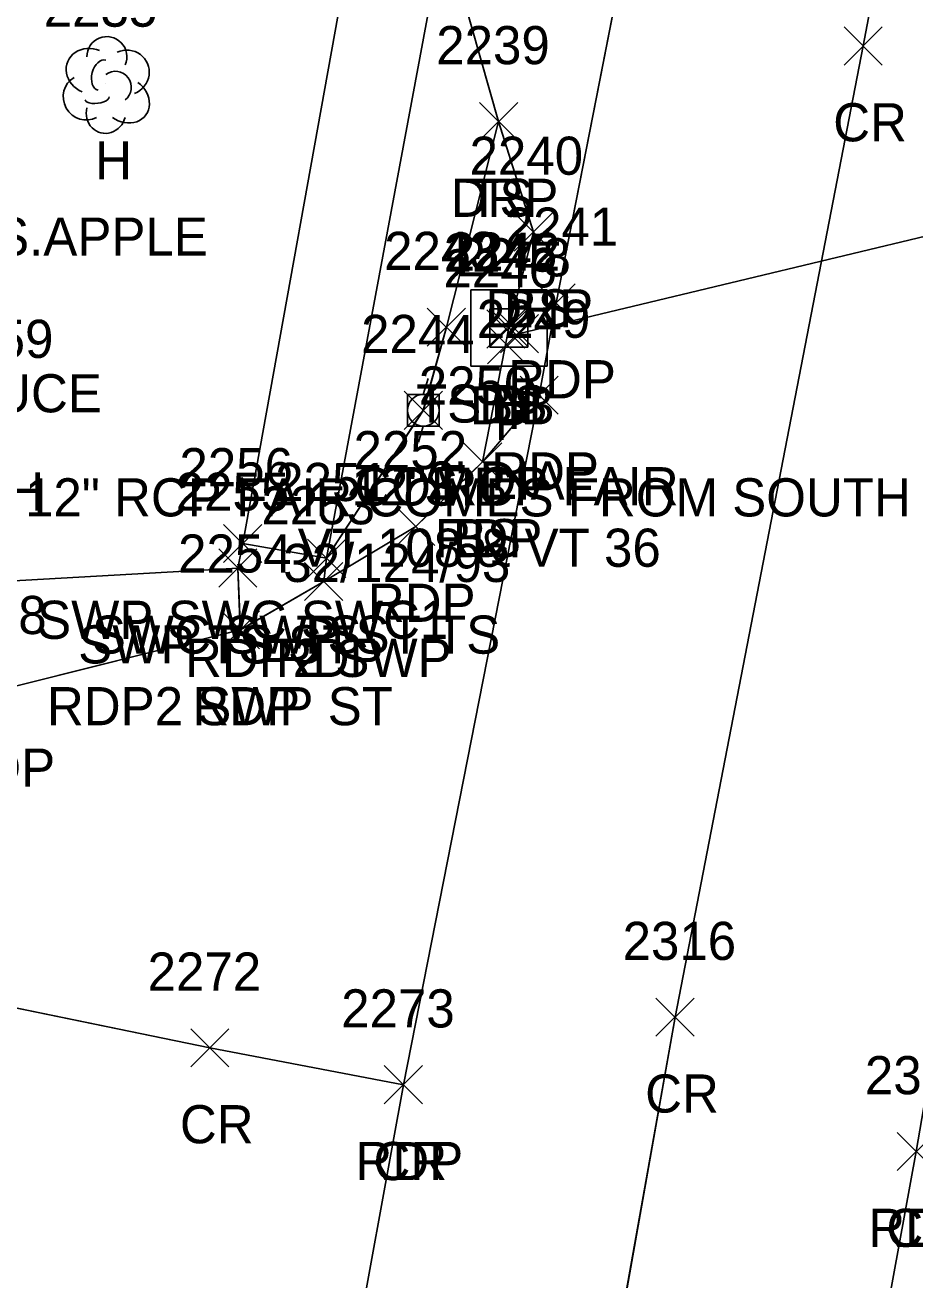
# Model space of a CAD drawing. Extents: x 1554668 to 1563881, y 831386 to 834374.
# Drawn here: x 1562091.6 to 1562138.2, y 831964.7 to 832030.4 of the extents above; entities that cross this region are included whole.
import ezdxf

# ---------------------------------------------------------------- set-up
doc = ezdxf.new("R2010")
doc.units = 0
for name, color, linetype in [('D_A', 7, 'Continuous'), ('D_C', 7, 'Continuous'), ('D_I', 7, 'Continuous'), ('D_TIC', 7, 'Continuous'), ('DCP', 7, 'Continuous'), ('DS', 7, 'Continuous'), ('L_A', 7, 'Continuous'), ('L_C', 7, 'Continuous'), ('L_I', 7, 'Continuous'), ('L_TIC', 7, 'Continuous'), ('LELB', 7, 'Continuous'), ('LTD', 7, 'Continuous'), ('P_A', 7, 'Continuous'), ('P_C', 7, 'Continuous'), ('P_I', 7, 'Continuous'), ('P_TIC', 7, 'Continuous'), ('PET', 7, 'Continuous'), ('PRC', 7, 'Continuous'), ('R_A', 7, 'Continuous'), ('R_I', 7, 'Continuous'), ('R_TIC', 7, 'Continuous'), ('RDP', 7, 'Continuous'), ('RSW', 7, 'Continuous'), ('U_A', 7, 'Continuous'), ('U_C', 7, 'Continuous'), ('U_I', 7, 'Continuous'), ('UP', 7, 'Continuous')]:
    doc.layers.add(name, color=color, linetype=linetype)

msp = doc.modelspace()

# ---------------------------------------------------------------- linework, layer by layer
at = {"layer": 'D_TIC'}
for points in [[(1562115.769, 832013.517), (1562117.769, 832015.517)], [(1562117.769, 832013.517), (1562115.769, 832015.517)], [(1562116.487, 832013.273), (1562118.487, 832015.273)], [(1562118.487, 832013.273), (1562116.487, 832015.273)], [(1562115.814, 832012.691), (1562117.814, 832014.691)], [(1562117.814, 832012.691), (1562115.814, 832014.691)]]:
    msp.add_lwpolyline(points, dxfattribs=at)
at = {"layer": 'DCP'}
for points in [[(1562150.704, 832022.248), (1562117.487, 832014.273)], [(1562150.7, 832022.248), (1562117.489, 832014.275)], [(1562150.7, 832022.248), (1562117.489, 832014.275)], [(1562150.7, 832022.248), (1562117.489, 832014.275)]]:
    msp.add_lwpolyline(points, dxfattribs=at)
at = {"layer": 'DS'}
for p, q in [((1562114.927, 832016.57), (1562118.927, 832016.57)), ((1562114.927, 832012.57), (1562114.927, 832016.57)), ((1562118.927, 832016.57), (1562118.927, 832012.57)), ((1562115.927, 832013.57), (1562115.927, 832015.57)), ((1562115.927, 832015.57), (1562117.927, 832015.57)), ((1562117.927, 832015.57), (1562117.927, 832013.57)), ((1562116.932, 832014.571), (1562116.932, 832014.571)), ((1562116.932, 832014.571), (1562116.932, 832014.571)), ((1562117.927, 832013.57), (1562115.927, 832013.57)), ((1562118.927, 832012.57), (1562114.927, 832012.57))]:
    msp.add_line(p, q, dxfattribs=at)
at = {"layer": 'L_TIC'}
for points in [[(1562115.387, 832024.392), (1562117.387, 832026.392)], [(1562117.387, 832024.392), (1562115.387, 832026.392)], [(1562117.212, 832018.596), (1562119.212, 832020.596)], [(1562119.212, 832018.596), (1562117.212, 832020.596)], [(1562112.653, 832013.61), (1562114.653, 832015.61)], [(1562114.653, 832013.61), (1562112.653, 832015.61)], [(1562115.932, 832013.571), (1562117.932, 832015.571)], [(1562117.932, 832013.571), (1562115.932, 832015.571)], [(1562111.443, 832009.255), (1562113.443, 832011.255)], [(1562113.443, 832009.255), (1562111.443, 832011.255)], [(1562114.552, 832006.555), (1562116.552, 832008.555)], [(1562116.552, 832006.555), (1562114.552, 832008.555)], [(1562106.376, 832001.497), (1562108.376, 832003.497)], [(1562108.376, 832001.497), (1562106.376, 832003.497)], [(1562101.727, 832000.986), (1562103.727, 832002.986)], [(1562103.727, 832000.986), (1562101.727, 832002.986)]]:
    msp.add_lwpolyline(points, dxfattribs=at)
at = {"layer": 'LELB'}
for points in [[(1562116.387, 832025.392), (1562113.653, 832014.61), (1562112.443, 832010.255), (1562107.376, 832002.497)], [(1562116.386, 832025.393), (1562113.65, 832014.611), (1562112.446, 832010.257), (1562107.378, 832002.5)], [(1562116.386, 832025.393), (1562113.65, 832014.611), (1562112.446, 832010.257), (1562107.378, 832002.5)], [(1562116.386, 832025.393), (1562113.65, 832014.611), (1562112.446, 832010.257), (1562107.378, 832002.5)], [(1562118.215, 832019.598), (1562116.928, 832014.572), (1562115.548, 832007.554)], [(1562118.215, 832019.598), (1562116.928, 832014.572), (1562115.548, 832007.554)], [(1562118.215, 832019.598), (1562116.928, 832014.572), (1562115.548, 832007.554)], [(1562118.212, 832019.596), (1562116.932, 832014.571), (1562115.552, 832007.555)], [(1562102.727, 832001.986), (1562088.823, 832001.185), (1562068.885, 832004.098)], [(1562102.724, 832001.987), (1562088.821, 832001.186), (1562068.887, 832004.101)], [(1562102.724, 832001.987), (1562088.821, 832001.186), (1562068.887, 832004.101)], [(1562102.724, 832001.987), (1562088.821, 832001.186), (1562068.887, 832004.101)]]:
    msp.add_lwpolyline(points, dxfattribs=at)
at = {"layer": 'LTD'}
msp.add_line((1562095.815, 832027.357), (1562095.815, 832027.357), dxfattribs=at)
msp.add_line((1562095.815, 832027.357), (1562095.815, 832027.357), dxfattribs=at)
msp.add_arc((1562095.861, 832028.791), 1.047, 335.52715, 180.95627, dxfattribs=at)
for centre, major_axis, ratio, start_param, end_param in [((1562095.023, 832028.024), (1.21, -0.512), 0.895232, 1.570796, 4.712389), ((1562096.856, 832027.941), (-1.141, -0.483), 0.949671, 1.570796, 4.712389), ((1562095.606, 832027.816), (-0.208, -0.792), 0.645439, 3.141593, 6.283185), ((1562094.731, 832026.649), (0.584, -1.042), 0.959034, 3.141593, 6.283185), ((1562096.315, 832027.191), (-0.5, 0.667), 0.989748, 3.141593, 6.283185), ((1562096.815, 832026.524), (-1.09, 0.792), 0.841452, 1.570796, 4.712389), ((1562095.356, 832026.607), (-0.625, -0.083), 0.423636, 0, 3.141593), ((1562095.815, 832025.857), (0.265, 1.061), 0.942809, 1.570796, 4.712389)]:
    msp.add_ellipse(centre, major_axis=major_axis, ratio=ratio, start_param=start_param, end_param=end_param, dxfattribs=at)
at = {"layer": 'P_TIC'}
for points in [[(1562134.488, 832028.349), (1562136.488, 832030.349)], [(1562136.488, 832028.349), (1562134.488, 832030.349)], [(1562118.402, 832014.881), (1562120.402, 832016.881)], [(1562120.402, 832014.881), (1562118.402, 832016.881)], [(1562117.513, 832010.051), (1562119.513, 832012.051)], [(1562119.513, 832010.051), (1562117.513, 832012.051)], [(1562117.513, 832010.051), (1562119.513, 832012.051)], [(1562119.513, 832010.051), (1562117.513, 832012.051)], [(1562114.552, 832006.555), (1562116.552, 832008.555)], [(1562116.552, 832006.555), (1562114.552, 832008.555)], [(1562111.048, 832003.166), (1562113.048, 832005.166)], [(1562113.048, 832003.166), (1562111.048, 832005.166)], [(1562106.224, 832000.277), (1562108.224, 832002.277)], [(1562108.224, 832000.277), (1562106.224, 832002.277)], [(1562101.854, 831997.747), (1562103.854, 831999.747)], [(1562103.854, 831997.747), (1562101.854, 831999.747)], [(1562124.634, 831977.446), (1562126.634, 831979.446)], [(1562126.634, 831977.446), (1562124.634, 831979.446)], [(1562100.256, 831975.837), (1562102.256, 831977.837)], [(1562102.256, 831975.837), (1562100.256, 831977.837)], [(1562110.4, 831973.907), (1562112.4, 831975.907)], [(1562112.4, 831973.907), (1562110.4, 831975.907)], [(1562110.4, 831973.907), (1562112.4, 831975.907)], [(1562112.4, 831973.907), (1562110.4, 831975.907)], [(1562137.276, 831970.408), (1562139.276, 831972.408)], [(1562139.276, 831970.408), (1562137.276, 831972.408)], [(1562137.276, 831970.408), (1562139.276, 831972.408)], [(1562139.276, 831970.408), (1562137.276, 831972.408)]]:
    msp.add_lwpolyline(points, dxfattribs=at)
at = {"layer": 'PET'}
for points in [[(1562124.625, 831898.359), (1562131.217, 831932.807), (1562138.276, 831971.411), (1562142.379, 831995.332), (1562147.113, 832022.949), (1562153.753, 832058.028), (1562161.259, 832095.577), (1562166.491, 832124.618), (1562174.524, 832172.989), (1562179.851, 832197.744), (1562182.354, 832208.899), (1562183.662, 832215.818), (1562186.131, 832228.252), (1562187.269, 832235.272), (1562193.171, 832267.13), (1562201.149, 832309.703)], [(1562124.625, 831898.359), (1562131.217, 831932.807), (1562138.276, 831971.411), (1562142.379, 831995.332), (1562147.113, 832022.949), (1562153.753, 832058.028), (1562161.259, 832095.577), (1562166.491, 832124.618), (1562174.524, 832172.989), (1562179.851, 832197.744), (1562182.354, 832208.899), (1562183.662, 832215.818), (1562186.131, 832228.252), (1562187.269, 832235.272), (1562193.171, 832267.13), (1562201.149, 832309.703)], [(1562124.625, 831898.359), (1562131.217, 831932.807), (1562138.276, 831971.411), (1562142.379, 831995.332), (1562147.113, 832022.949), (1562153.753, 832058.028), (1562161.259, 832095.577), (1562166.491, 832124.618), (1562174.524, 832172.989), (1562179.851, 832197.744), (1562182.354, 832208.899), (1562183.662, 832215.818), (1562186.131, 832228.252), (1562187.269, 832235.272), (1562193.171, 832267.13), (1562201.149, 832309.703)], [(1562124.627, 831898.357), (1562131.217, 831932.803), (1562138.276, 831971.408), (1562142.377, 831995.329), (1562147.109, 832022.949), (1562153.751, 832058.033), (1562161.258, 832095.574), (1562166.485, 832124.617), (1562174.524, 832172.993), (1562179.844, 832197.746), (1562182.354, 832208.899), (1562183.662, 832215.818), (1562186.13, 832228.25), (1562187.267, 832235.271), (1562193.167, 832267.13), (1562201.146, 832309.703)], [(1562173.257, 832299.981), (1562167.837, 832271.725), (1562161.659, 832238.665), (1562161.437, 832236.524), (1562159.553, 832227.312), (1562152.096, 832187.901), (1562145.122, 832150.033), (1562139.531, 832121.079), (1562137.129, 832105.561), (1562131.774, 832078.931), (1562126.825, 832053.768), (1562119.399, 832015.882), (1562118.509, 832011.052), (1562111.401, 831974.91), (1562102.865, 831928.04), (1562098.612, 831906.222)], [(1562173.257, 832299.981), (1562167.837, 832271.725), (1562161.659, 832238.665), (1562161.437, 832236.524), (1562159.553, 832227.312), (1562152.096, 832187.901), (1562145.122, 832150.033), (1562139.531, 832121.079), (1562137.129, 832105.561), (1562131.774, 832078.931), (1562126.825, 832053.768), (1562119.399, 832015.882), (1562118.509, 832011.052), (1562111.401, 831974.91), (1562102.865, 831928.04), (1562098.612, 831906.222)], [(1562173.257, 832299.981), (1562167.837, 832271.725), (1562161.659, 832238.665), (1562161.437, 832236.524), (1562159.553, 832227.312), (1562152.096, 832187.901), (1562145.122, 832150.033), (1562139.531, 832121.079), (1562137.129, 832105.561), (1562131.774, 832078.931), (1562126.825, 832053.768), (1562119.399, 832015.882), (1562118.509, 832011.052), (1562111.401, 831974.91), (1562102.865, 831928.04), (1562098.612, 831906.222)], [(1562173.255, 832299.979), (1562167.833, 832271.729), (1562161.658, 832238.665), (1562161.431, 832236.528), (1562159.554, 832227.311), (1562152.09, 832187.903), (1562145.121, 832150.036), (1562139.525, 832121.078), (1562137.127, 832105.565), (1562131.768, 832078.929), (1562126.821, 832053.77), (1562119.402, 832015.881), (1562118.513, 832011.051), (1562111.4, 831974.907), (1562102.869, 831928.042), (1562098.613, 831906.218)], [(1562118.509, 832011.052), (1562115.548, 832007.554), (1562112.051, 832004.168), (1562107.224, 832001.278), (1562102.857, 831998.75), (1562090.016, 831995.527), (1562067.362, 831998.208)], [(1562118.509, 832011.052), (1562115.548, 832007.554), (1562112.051, 832004.168), (1562107.224, 832001.278), (1562102.857, 831998.75), (1562090.016, 831995.527), (1562067.362, 831998.208)], [(1562118.509, 832011.052), (1562115.548, 832007.554), (1562112.051, 832004.168), (1562107.224, 832001.278), (1562102.857, 831998.75), (1562090.016, 831995.527), (1562067.362, 831998.208)], [(1562118.513, 832011.051), (1562115.552, 832007.555), (1562112.048, 832004.166), (1562107.224, 832001.277), (1562102.854, 831998.747), (1562090.016, 831995.525), (1562067.365, 831998.207)]]:
    msp.add_lwpolyline(points, dxfattribs=at)
at = {"layer": 'PRC'}
for points in [[(1562110.411, 831900.561), (1562120.308, 831948.457), (1562125.632, 831978.446), (1562135.485, 832029.35), (1562141.594, 832061.08), (1562148.973, 832098.697), (1562154.265, 832127.132), (1562163.42, 832175.531), (1562172.445, 832223.752), (1562181.394, 832270.005), (1562188.915, 832310.797), (1562198.31, 832360.399), (1562204.785, 832396.81), (1562210.164, 832423.469), (1562217.979, 832466.497), (1562228.735, 832524.397), (1562236.126, 832565.741), (1562244.769, 832613.731), (1562253.108, 832660.756), (1562257.149, 832682.207), (1562263.128, 832717.528), (1562269.494, 832752.574), (1562275.778, 832790.076), (1562288.132, 832857.633)], [(1562110.411, 831900.561), (1562120.308, 831948.457), (1562125.632, 831978.446), (1562135.485, 832029.35), (1562141.594, 832061.08), (1562148.973, 832098.697), (1562154.265, 832127.132), (1562163.42, 832175.531), (1562172.445, 832223.752), (1562181.394, 832270.005), (1562188.915, 832310.797), (1562198.31, 832360.399), (1562204.785, 832396.81), (1562210.164, 832423.469), (1562217.979, 832466.497), (1562228.735, 832524.397), (1562236.126, 832565.741), (1562244.769, 832613.731), (1562253.108, 832660.756), (1562257.149, 832682.207), (1562263.128, 832717.528), (1562269.494, 832752.574), (1562275.778, 832790.076), (1562288.132, 832857.633)], [(1562110.411, 831900.561), (1562120.308, 831948.457), (1562125.632, 831978.446), (1562135.485, 832029.35), (1562141.594, 832061.08), (1562148.973, 832098.697), (1562154.265, 832127.132), (1562163.42, 832175.531), (1562172.445, 832223.752), (1562181.394, 832270.005), (1562188.915, 832310.797), (1562198.31, 832360.399), (1562204.785, 832396.81), (1562210.164, 832423.469), (1562217.979, 832466.497), (1562228.735, 832524.397), (1562236.126, 832565.741), (1562244.769, 832613.731), (1562253.108, 832660.756), (1562257.149, 832682.207), (1562263.128, 832717.528), (1562269.494, 832752.574), (1562275.778, 832790.076), (1562288.132, 832857.633)], [(1562110.416, 831900.563), (1562120.309, 831948.456), (1562125.634, 831978.446), (1562135.488, 832029.349), (1562141.594, 832061.08), (1562148.971, 832098.698), (1562154.265, 832127.137), (1562163.419, 832175.534), (1562172.445, 832223.751), (1562181.389, 832270.011), (1562188.91, 832310.801), (1562198.306, 832360.397), (1562204.781, 832396.813), (1562210.163, 832423.475), (1562217.975, 832466.5), (1562228.731, 832524.404), (1562236.122, 832565.744), (1562244.766, 832613.73), (1562253.104, 832660.756), (1562257.145, 832682.206), (1562263.124, 832717.525), (1562269.49, 832752.57), (1562275.776, 832790.077), (1562288.125, 832857.632)], [(1562064.416, 831984.137), (1562082.402, 831980.714), (1562101.256, 831976.837), (1562111.4, 831974.907)], [(1562064.418, 831984.14), (1562082.401, 831980.716), (1562101.253, 831976.837), (1562111.401, 831974.91)], [(1562064.418, 831984.14), (1562082.401, 831980.716), (1562101.253, 831976.837), (1562111.401, 831974.91)], [(1562064.418, 831984.14), (1562082.401, 831980.716), (1562101.253, 831976.837), (1562111.401, 831974.91)]]:
    msp.add_lwpolyline(points, dxfattribs=at)
at = {"layer": 'R_TIC'}
for points in [[(1562115.387, 832024.392), (1562117.387, 832026.392)], [(1562117.387, 832024.392), (1562115.387, 832026.392)], [(1562117.212, 832018.596), (1562119.212, 832020.596)], [(1562119.212, 832018.596), (1562117.212, 832020.596)], [(1562101.978, 832002.274), (1562103.978, 832004.274)], [(1562103.978, 832002.274), (1562101.978, 832004.274)], [(1562101.978, 832002.274), (1562103.978, 832004.274)], [(1562103.978, 832002.274), (1562101.978, 832004.274)], [(1562101.978, 832002.274), (1562103.978, 832004.274)], [(1562103.978, 832002.274), (1562101.978, 832004.274)], [(1562106.376, 832001.497), (1562108.376, 832003.497)], [(1562108.376, 832001.497), (1562106.376, 832003.497)], [(1562106.376, 832001.497), (1562108.376, 832003.497)], [(1562108.376, 832001.497), (1562106.376, 832003.497)], [(1562101.727, 832000.986), (1562103.727, 832002.986)], [(1562103.727, 832000.986), (1562101.727, 832002.986)], [(1562106.224, 832000.277), (1562108.224, 832002.277)], [(1562108.224, 832000.277), (1562106.224, 832002.277)], [(1562101.854, 831997.747), (1562103.854, 831999.747)], [(1562103.854, 831997.747), (1562101.854, 831999.747)]]:
    msp.add_lwpolyline(points, dxfattribs=at)
at = {"layer": 'RDP'}
for points in [[(1562113.522, 832035.492), (1562116.386, 832025.393), (1562118.215, 832019.598)], [(1562113.522, 832035.492), (1562116.386, 832025.393), (1562118.215, 832019.598)], [(1562113.522, 832035.492), (1562116.386, 832025.393), (1562118.215, 832019.598)], [(1562113.523, 832035.491), (1562116.387, 832025.392), (1562118.212, 832019.596)]]:
    msp.add_lwpolyline(points, dxfattribs=at)
at = {"layer": 'RSW'}
for points in [[(1562127.024, 832133.651), (1562131.854, 832132.751), (1562130.74, 832128.053), (1562127.602, 832109.442), (1562125.205, 832097.127), (1562124.301, 832091.405), (1562117.248, 832054.954), (1562113.523, 832035.491), (1562107.376, 832002.497), (1562102.978, 832003.274)], [(1562127.024, 832133.651), (1562123.241, 832110.302), (1562118.011, 832081.808), (1562113.253, 832058.057), (1562112.361, 832054.517), (1562109.739, 832039.486), (1562108.867, 832035.956), (1562102.978, 832003.274)], [(1562127.028, 832133.648), (1562131.857, 832132.749), (1562130.747, 832128.053), (1562127.607, 832109.441), (1562125.206, 832097.122), (1562124.304, 832091.403), (1562117.247, 832054.956), (1562113.522, 832035.492), (1562107.378, 832002.5), (1562102.98, 832003.276)], [(1562127.028, 832133.648), (1562123.244, 832110.3), (1562118.014, 832081.806), (1562113.256, 832058.056), (1562112.36, 832054.52), (1562109.738, 832039.488), (1562108.871, 832035.957), (1562102.98, 832003.276)], [(1562127.028, 832133.648), (1562131.857, 832132.749), (1562130.747, 832128.053), (1562127.607, 832109.441), (1562125.206, 832097.122), (1562124.304, 832091.403), (1562117.247, 832054.956), (1562113.522, 832035.492), (1562107.378, 832002.5), (1562102.98, 832003.276)], [(1562127.028, 832133.648), (1562123.244, 832110.3), (1562118.014, 832081.806), (1562113.256, 832058.056), (1562112.36, 832054.52), (1562109.738, 832039.488), (1562108.871, 832035.957), (1562102.98, 832003.276)], [(1562127.028, 832133.648), (1562131.857, 832132.749), (1562130.747, 832128.053), (1562127.607, 832109.441), (1562125.206, 832097.122), (1562124.304, 832091.403), (1562117.247, 832054.956), (1562113.522, 832035.492), (1562107.378, 832002.5), (1562102.98, 832003.276)], [(1562127.028, 832133.648), (1562123.244, 832110.3), (1562118.014, 832081.806), (1562113.256, 832058.056), (1562112.36, 832054.52), (1562109.738, 832039.488), (1562108.871, 832035.957), (1562102.98, 832003.276)], [(1562102.857, 831998.75), (1562102.724, 832001.987), (1562102.98, 832003.276)], [(1562102.857, 831998.75), (1562102.724, 832001.987), (1562102.98, 832003.276)], [(1562102.857, 831998.75), (1562102.724, 832001.987), (1562102.98, 832003.276)], [(1562102.854, 831998.747), (1562102.727, 832001.986), (1562102.978, 832003.274)], [(1562107.378, 832002.5), (1562107.224, 832001.278)], [(1562107.378, 832002.5), (1562107.224, 832001.278)], [(1562107.378, 832002.5), (1562107.224, 832001.278)], [(1562107.376, 832002.497), (1562107.224, 832001.277)]]:
    msp.add_lwpolyline(points, dxfattribs=at)
at = {"layer": 'UP'}
for p, q in [((1562112.693, 832011.921), (1562112.443, 832011.088)), ((1562111.61, 832009.421), (1562111.61, 832011.088)), ((1562111.61, 832011.088), (1562113.277, 832011.088)), ((1562113.277, 832011.088), (1562113.277, 832009.421)), ((1562112.443, 832010.255), (1562112.443, 832010.255)), ((1562113.277, 832009.421), (1562111.61, 832009.421)), ((1562112.193, 832008.588), (1562112.443, 832009.421))]:
    msp.add_line(p, q, dxfattribs=at)
msp.add_circle((1562112.443, 832010.255), 0.833, dxfattribs=at)

# ---------------------------------------------------------------- texts
at = {"layer": 'D_A'}
for s, p in [('DIB', (1562114.871, 832009.517)), ('DI', (1562115.988, 832009.571)), ('P', (1562116.865, 832009.273)), ('P', (1562116.192, 832008.691))]:
    msp.add_text(s, height=2, dxfattribs=at).set_placement(p)
at = {"layer": 'D_C'}
for s, p in [('12" RCP FAIR', (1562108.676, 832005.273)), ("2' DIA.", (1562112.649, 832005.571)), ('12" RCP FAIR COMES FROM SOUTH', (1562091.57, 832004.691))]:
    msp.add_text(s, height=2, dxfattribs=at).set_placement(p)
at = {"layer": 'D_I'}
for s, p in [('2245', (1562113.509, 832017.517)), ('2242', (1562113.673, 832017.571)), ('2248', (1562114.227, 832017.273)), ('2246', (1562113.5, 832016.691))]:
    msp.add_text(s, height=2, dxfattribs=at).set_placement(p)
at = {"layer": 'L_A'}
for s, p in [('H', (1562095.248, 832022.357)), ('TS', (1562114.797, 832020.392)), ('BS', (1562116.653, 832014.596)), ('TS', (1562112.062, 832009.61)), ('BS', (1562115.373, 832009.571)), ('SH', (1562088.867, 832004.998)), ('TS', (1562110.853, 832005.255)), ('BS', (1562113.993, 832002.555)), ('TS', (1562105.785, 831997.497)), ('TS', (1562101.136, 831996.986))]:
    msp.add_text(s, height=2, dxfattribs=at).set_placement(p)
at = {"layer": 'L_C'}
for s, p in [('S.APPLE', (1562090.004, 832018.357)), ('M.BLUE SPRUCE', (1562073.753, 832010.146))]:
    msp.add_text(s, height=2, dxfattribs=at).set_placement(p)
at = {"layer": 'L_I'}
for s, p in [('2235', (1562092.555, 832030.357)), ('2239', (1562113.12, 832028.392)), ('2240', (1562114.865, 832022.596)), ('2243', (1562110.393, 832017.61)), ('2242', (1562113.673, 832017.571)), ('2244', (1562109.183, 832013.255)), ('2259', (1562087.111, 832012.998)), ('2250', (1562112.206, 832010.555)), ('2251', (1562104.683, 832005.497)), ('2255', (1562099.467, 832004.986))]:
    msp.add_text(s, height=2, dxfattribs=at).set_placement(p)
at = {"layer": 'P_A'}
for s, p in [('CR', (1562133.921, 832024.349)), ('RDP', (1562116.89, 832010.881)), ('RDP', (1562116.001, 832006.051)), ('RDP', (1562116.001, 832006.051)), ('RDP', (1562113.04, 832002.555)), ('RDP', (1562109.536, 831999.166)), ('RDP', (1562104.712, 831996.277)), ('RDP', (1562100.342, 831993.747)), ('RDP', (1562087.504, 831990.525)), ('CR', (1562124.067, 831973.446)), ('CR', (1562099.689, 831971.837)), ('RDP', (1562108.888, 831969.907)), ('CR', (1562109.833, 831969.907)), ('RDP', (1562135.764, 831966.408)), ('CR', (1562136.709, 831966.408))]:
    msp.add_text(s, height=2, dxfattribs=at).set_placement(p)
at = {"layer": 'P_C'}
msp.add_text('VT 108 & VT 36', height=2, dxfattribs=at).set_placement((1562105.859, 832002.051))
msp.add_text('VT 108 & VT 36', height=2, dxfattribs=at).set_placement((1562105.859, 832002.051))
at = {"layer": 'P_I'}
for s, p in [('2241', (1562116.709, 832018.881)), ('2249', (1562115.245, 832014.051)), ('2249', (1562115.245, 832014.051)), ('2250', (1562112.206, 832010.555)), ('2252', (1562108.788, 832007.166)), ('2253', (1562103.964, 832004.277)), ('2254', (1562099.594, 832001.747)), ('2258', (1562086.756, 831998.525)), ('2316', (1562122.886, 831981.446)), ('2272', (1562097.996, 831979.837)), ('2273', (1562108.14, 831977.907)), ('2273', (1562108.14, 831977.907)), ('2315', (1562135.583, 831974.408)), ('2315', (1562135.583, 831974.408))]:
    msp.add_text(s, height=2, dxfattribs=at).set_placement(p)
at = {"layer": 'R_A'}
for s, p in [('DRP', (1562113.875, 832020.392)), ('DRP', (1562115.7, 832014.596)), ('SWP SWC SWC1', (1562092.206, 831998.274)), ('SWP SWC SWC1', (1562092.206, 831998.274)), ('SWP SWC SWC1', (1562092.206, 831998.274)), ('SWC SWP ST TS', (1562095.076, 831997.497)), ('SWC SWP ST TS', (1562095.076, 831997.497)), ('SWP TS ST', (1562094.357, 831996.986)), ('RDP2 SWP', (1562099.957, 831996.277)), ('RDP2 SWP ST', (1562092.72, 831993.747))]:
    msp.add_text(s, height=2, dxfattribs=at).set_placement(p)
at = {"layer": 'R_I'}
for s, p in [('2239', (1562113.12, 832028.392)), ('2240', (1562114.865, 832022.596)), ('2256', (1562099.663, 832006.274)), ('2256', (1562099.663, 832006.274)), ('2256', (1562099.663, 832006.274)), ('2251', (1562104.683, 832005.497)), ('2251', (1562104.683, 832005.497)), ('2255', (1562099.467, 832004.986)), ('2253', (1562103.964, 832004.277)), ('2254', (1562099.594, 832001.747))]:
    msp.add_text(s, height=2, dxfattribs=at).set_placement(p)
at = {"layer": 'U_A'}
msp.add_text('COMB', height=2, dxfattribs=at).set_placement((1562108.829, 832005.255))
at = {"layer": 'U_C'}
msp.add_text('32/124/93', height=2, dxfattribs=at).set_placement((1562105.105, 832001.255))
at = {"layer": 'U_I'}
msp.add_text('2244', height=2, dxfattribs=at).set_placement((1562109.183, 832013.255))

doc.saveas('drawing.dxf')
